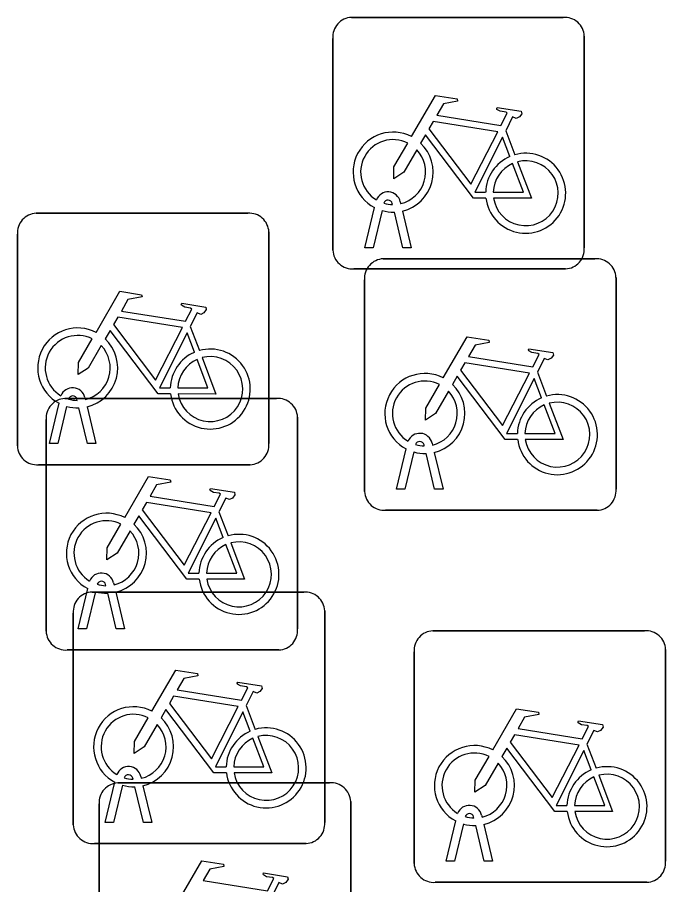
# Model space of a CAD drawing. Extents: x 162157 to 163165, y 378998 to 380775.
# Drawn here: x 162190.261 to 162192.837, y 379860.748 to 379864.194 of the extents above; entities that cross this region are included whole.
import ezdxf

# ---------------------------------------------------------------- set-up
doc = ezdxf.new("R2010")
doc.units = 0
doc.layers.add('IMGEO_Fietsenrek', color=7, linetype='Continuous')

msp = doc.modelspace()

# ---------------------------------------------------------------- linework, layer by layer
at = {"layer": 'IMGEO_Fietsenrek'}
for p, q in [((162191.5889, 379864.1935), (162192.4298, 379864.1935)), ((162192.4298, 379864.1935), (162191.5889, 379864.1935)), ((162191.5145, 379863.2689), (162191.5145, 379864.1098)), ((162191.5145, 379864.1098), (162191.5145, 379863.2689)), ((162192.5135, 379864.1191), (162192.5135, 379863.2782)), ((162192.5135, 379863.2782), (162192.5135, 379864.1191)), ((162192.2012, 379863.7432), (162192.2375, 379863.648)), ((162191.6415, 379863.2783), (162191.6798, 379863.4383)), ((162191.7519, 379863.4499), (162191.7509, 379863.4542)), ((162191.7826, 379863.4614), (162191.7844, 379863.4535)), ((162190.3359, 379863.4155), (162191.1768, 379863.4155)), ((162191.1768, 379863.4155), (162190.3359, 379863.4155)), ((162191.7102, 379863.4261), (162191.6749, 379863.2783)), ((162191.793, 379863.2783), (162191.7591, 379863.42)), ((162191.7914, 379863.4243), (162191.8264, 379863.2783)), ((162190.2615, 379862.4909), (162190.2615, 379863.3318)), ((162190.2615, 379863.3318), (162190.2615, 379862.4909)), ((162191.2605, 379863.3411), (162191.2605, 379862.5002)), ((162191.2605, 379862.5002), (162191.2605, 379863.3411)), ((162191.6749, 379863.2783), (162191.6415, 379863.2783)), ((162191.8264, 379863.2783), (162191.793, 379863.2783)), ((162191.7149, 379863.2345), (162192.5558, 379863.2345)), ((162192.5558, 379863.2345), (162191.7149, 379863.2345)), ((162192.4391, 379863.1945), (162191.5982, 379863.1945)), ((162191.5982, 379863.1945), (162192.4391, 379863.1945)), ((162192.6395, 379863.1601), (162192.6395, 379862.3192)), ((162192.6395, 379862.3192), (162192.6395, 379863.1601)), ((162191.6405, 379862.3099), (162191.6405, 379863.1508)), ((162191.6405, 379863.1508), (162191.6405, 379862.3099)), ((162190.9482, 379862.9652), (162190.9845, 379862.87)), ((162192.3272, 379862.7842), (162192.3635, 379862.689)), ((162190.4499, 379862.6795), (162191.2908, 379862.6795)), ((162191.2908, 379862.6795), (162190.4499, 379862.6795)), ((162190.4989, 379862.6719), (162190.4979, 379862.6762)), ((162190.5296, 379862.6834), (162190.5314, 379862.6755)), ((162190.3885, 379862.5003), (162190.4268, 379862.6603)), ((162190.4572, 379862.6481), (162190.4219, 379862.5003)), ((162190.54, 379862.5003), (162190.5061, 379862.642)), ((162190.5384, 379862.6463), (162190.5734, 379862.5003)), ((162191.3745, 379862.6051), (162191.3745, 379861.7642)), ((162191.3745, 379861.7642), (162191.3745, 379862.6051)), ((162190.3755, 379861.7549), (162190.3755, 379862.5958)), ((162190.3755, 379862.5958), (162190.3755, 379861.7549)), ((162190.4219, 379862.5003), (162190.3885, 379862.5003)), ((162190.5734, 379862.5003), (162190.54, 379862.5003)), ((162191.9086, 379862.5024), (162191.9104, 379862.4945)), ((162191.7675, 379862.3193), (162191.8058, 379862.4793)), ((162191.8362, 379862.4671), (162191.8009, 379862.3193)), ((162191.8779, 379862.4909), (162191.8769, 379862.4952)), ((162191.9174, 379862.4653), (162191.9524, 379862.3193)), ((162191.919, 379862.3193), (162191.8851, 379862.461)), ((162191.1861, 379862.4165), (162190.3452, 379862.4165)), ((162190.3452, 379862.4165), (162191.1861, 379862.4165)), ((162191.8009, 379862.3193), (162191.7675, 379862.3193)), ((162191.9524, 379862.3193), (162191.919, 379862.3193)), ((162191.0622, 379862.2292), (162191.0985, 379862.134)), ((162192.5651, 379862.2355), (162191.7242, 379862.2355)), ((162191.7242, 379862.2355), (162192.5651, 379862.2355)), ((162190.5025, 379861.7643), (162190.5408, 379861.9243)), ((162190.6129, 379861.9359), (162190.6119, 379861.9402)), ((162190.6436, 379861.9474), (162190.6454, 379861.9395)), ((162190.5712, 379861.9121), (162190.5359, 379861.7643)), ((162190.5579, 379861.9105), (162191.3988, 379861.9105)), ((162191.3988, 379861.9105), (162190.5579, 379861.9105)), ((162190.654, 379861.7643), (162190.6201, 379861.906)), ((162190.6524, 379861.9103), (162190.6874, 379861.7643)), ((162190.4835, 379860.9859), (162190.4835, 379861.8268)), ((162190.4835, 379861.8268), (162190.4835, 379860.9859)), ((162191.4825, 379861.8361), (162191.4825, 379860.9952)), ((162191.4825, 379860.9952), (162191.4825, 379861.8361)), ((162190.5359, 379861.7643), (162190.5025, 379861.7643)), ((162190.6874, 379861.7643), (162190.654, 379861.7643)), ((162191.9119, 379861.7565), (162192.7528, 379861.7565)), ((162192.7528, 379861.7565), (162191.9119, 379861.7565)), ((162191.3001, 379861.6805), (162190.4592, 379861.6805)), ((162190.4592, 379861.6805), (162191.3001, 379861.6805)), ((162192.8365, 379861.6821), (162192.8365, 379860.8412)), ((162192.8365, 379860.8412), (162192.8365, 379861.6821)), ((162191.8375, 379860.8319), (162191.8375, 379861.6728)), ((162191.8375, 379861.6728), (162191.8375, 379860.8319)), ((162191.1702, 379861.4602), (162191.2065, 379861.365)), ((162192.5242, 379861.3062), (162192.5605, 379861.211)), ((162190.7209, 379861.1669), (162190.7199, 379861.1712)), ((162190.7516, 379861.1784), (162190.7534, 379861.1705)), ((162190.6105, 379860.9953), (162190.6488, 379861.1553)), ((162190.6792, 379861.1431), (162190.6439, 379860.9953)), ((162190.6609, 379861.1525), (162191.5018, 379861.1525)), ((162191.5018, 379861.1525), (162190.6609, 379861.1525)), ((162190.762, 379860.9953), (162190.7281, 379861.137)), ((162190.7604, 379861.1413), (162190.7954, 379860.9953)), ((162190.5865, 379860.2279), (162190.5865, 379861.0688)), ((162190.5865, 379861.0688), (162190.5865, 379860.2279)), ((162191.5855, 379861.0781), (162191.5855, 379860.2372)), ((162191.5855, 379860.2372), (162191.5855, 379861.0781)), ((162192.1056, 379861.0244), (162192.1074, 379861.0165)), ((162190.6439, 379860.9953), (162190.6105, 379860.9953)), ((162190.7954, 379860.9953), (162190.762, 379860.9953)), ((162191.9645, 379860.8413), (162192.0028, 379861.0013)), ((162192.0332, 379860.9891), (162191.9979, 379860.8413)), ((162192.0749, 379861.0129), (162192.0739, 379861.0172)), ((162192.1144, 379860.9873), (162192.1494, 379860.8413)), ((162192.116, 379860.8413), (162192.0821, 379860.983)), ((162191.4081, 379860.9115), (162190.5672, 379860.9115)), ((162190.5672, 379860.9115), (162191.4081, 379860.9115)), ((162191.9979, 379860.8413), (162191.9645, 379860.8413)), ((162192.1494, 379860.8413), (162192.116, 379860.8413)), ((162192.7621, 379860.7575), (162191.9212, 379860.7575)), ((162191.9212, 379860.7575), (162192.7621, 379860.7575))]:
    msp.add_line(p, q, dxfattribs=at)
for points in [[(162191.8271, 379863.7202), (162191.9218, 379863.8837), (162192.008, 379863.8699), (162192.0097, 379863.8612), (162191.9536, 379863.8503), (162191.9274, 379863.805), (162192.1826, 379863.7642)], [(162192.1826, 379863.7642), (162192.2076, 379863.813), (162192.2025, 379863.817), (162192.1793, 379863.8207), (162192.1666, 379863.8282), (162192.1656, 379863.8313), (162192.1678, 379863.8359), (162192.2626, 379863.8208), (162192.2649, 379863.8105), (162192.2555, 379863.7981), (162192.2431, 379863.7917), (162192.2286, 379863.7979), (162192.2012, 379863.7432)], [(162192.1697, 379863.739), (162191.9129, 379863.78), (162191.8962, 379863.7512), (162192.0632, 379863.5309), (162192.1697, 379863.739)], [(162192.1228, 379863.4755), (162192.0731, 379863.4756), (162191.8824, 379863.7273), (162191.8634, 379863.6945)], [(162192.2177, 379863.641), (162192.1884, 379863.7178), (162192.079, 379863.4997), (162192.1217, 379863.4996)], [(162191.8478, 379863.6677), (162191.7962, 379863.5785), (162191.7563, 379863.5525), (162191.7575, 379863.6), (162191.812, 379863.6942)], [(162192.1517, 379863.4995), (162192.2716, 379863.4993), (162192.2284, 379863.6129)], [(162192.2482, 379863.6198), (162192.3032, 379863.4752), (162192.1531, 379863.4755)], [(162190.5741, 379862.9422), (162190.6688, 379863.1057), (162190.755, 379863.0919), (162190.7567, 379863.0832), (162190.7006, 379863.0723), (162190.6744, 379863.027), (162190.9296, 379862.9862)], [(162190.9296, 379862.9862), (162190.9546, 379863.035), (162190.9495, 379863.039), (162190.9263, 379863.0427), (162190.9136, 379863.0502), (162190.9126, 379863.0533), (162190.9148, 379863.0579), (162191.0096, 379863.0428), (162191.0119, 379863.0325), (162191.0025, 379863.0201), (162190.9901, 379863.0137), (162190.9756, 379863.0199), (162190.9482, 379862.9652)], [(162190.9167, 379862.961), (162190.6599, 379863.002), (162190.6432, 379862.9732), (162190.8102, 379862.7529), (162190.9167, 379862.961)], [(162190.8698, 379862.6975), (162190.8201, 379862.6976), (162190.6294, 379862.9493), (162190.6104, 379862.9165)], [(162190.5948, 379862.8897), (162190.5432, 379862.8005), (162190.5033, 379862.7745), (162190.5045, 379862.822), (162190.559, 379862.9162)], [(162190.9647, 379862.863), (162190.9354, 379862.9398), (162190.826, 379862.7217), (162190.8687, 379862.7216)], [(162191.9531, 379862.7612), (162192.0478, 379862.9247), (162192.134, 379862.9109), (162192.1357, 379862.9022), (162192.0796, 379862.8913), (162192.0534, 379862.846), (162192.3086, 379862.8052)], [(162192.3086, 379862.8052), (162192.3336, 379862.854), (162192.3285, 379862.858), (162192.3053, 379862.8617), (162192.2926, 379862.8692), (162192.2916, 379862.8723), (162192.2938, 379862.8769), (162192.3886, 379862.8618), (162192.3909, 379862.8515), (162192.3815, 379862.8391), (162192.3691, 379862.8327), (162192.3546, 379862.8389), (162192.3272, 379862.7842)], [(162190.8987, 379862.7215), (162191.0186, 379862.7213), (162190.9754, 379862.8349)], [(162190.9952, 379862.8418), (162191.0502, 379862.6972), (162190.9001, 379862.6975)], [(162192.2957, 379862.78), (162192.0389, 379862.821), (162192.0222, 379862.7922), (162192.1892, 379862.5719), (162192.2957, 379862.78)], [(162192.2488, 379862.5165), (162192.1991, 379862.5166), (162192.0084, 379862.7683), (162191.9894, 379862.7355)], [(162192.3437, 379862.682), (162192.3144, 379862.7588), (162192.205, 379862.5407), (162192.2477, 379862.5406)], [(162191.9738, 379862.7087), (162191.9222, 379862.6195), (162191.8823, 379862.5935), (162191.8835, 379862.641), (162191.938, 379862.7352)], [(162192.2777, 379862.5405), (162192.3976, 379862.5403), (162192.3544, 379862.6539)], [(162192.3742, 379862.6608), (162192.4292, 379862.5162), (162192.2791, 379862.5165)], [(162190.6881, 379862.2062), (162190.7828, 379862.3697), (162190.869, 379862.3559), (162190.8707, 379862.3472), (162190.8146, 379862.3363), (162190.7884, 379862.291), (162191.0436, 379862.2502)], [(162191.0436, 379862.2502), (162191.0686, 379862.299), (162191.0635, 379862.303), (162191.0403, 379862.3067), (162191.0276, 379862.3142), (162191.0266, 379862.3173), (162191.0288, 379862.3219), (162191.1236, 379862.3068), (162191.1259, 379862.2965), (162191.1165, 379862.2841), (162191.1041, 379862.2777), (162191.0896, 379862.2839), (162191.0622, 379862.2292)], [(162191.0307, 379862.225), (162190.7739, 379862.266), (162190.7572, 379862.2372), (162190.9242, 379862.0169), (162191.0307, 379862.225)], [(162190.9838, 379861.9615), (162190.9341, 379861.9616), (162190.7434, 379862.2133), (162190.7244, 379862.1805)], [(162191.0787, 379862.127), (162191.0494, 379862.2038), (162190.94, 379861.9857), (162190.9827, 379861.9856)], [(162190.7088, 379862.1537), (162190.6572, 379862.0645), (162190.6173, 379862.0385), (162190.6185, 379862.086), (162190.673, 379862.1802)], [(162191.0127, 379861.9855), (162191.1326, 379861.9853), (162191.0894, 379862.0989)], [(162191.1092, 379862.1058), (162191.1642, 379861.9612), (162191.0141, 379861.9615)], [(162190.7961, 379861.4372), (162190.8908, 379861.6007), (162190.977, 379861.5869), (162190.9787, 379861.5782), (162190.9226, 379861.5673), (162190.8964, 379861.522), (162191.1516, 379861.4812)], [(162191.1516, 379861.4812), (162191.1766, 379861.53), (162191.1715, 379861.534), (162191.1483, 379861.5377), (162191.1356, 379861.5452), (162191.1346, 379861.5483), (162191.1368, 379861.5529), (162191.2316, 379861.5378), (162191.2339, 379861.5275), (162191.2245, 379861.5151), (162191.2121, 379861.5087), (162191.1976, 379861.5149), (162191.1702, 379861.4602)], [(162191.1387, 379861.456), (162190.8819, 379861.497), (162190.8652, 379861.4682), (162191.0322, 379861.2479), (162191.1387, 379861.456)], [(162191.0918, 379861.1925), (162191.0421, 379861.1926), (162190.8514, 379861.4443), (162190.8324, 379861.4115)], [(162191.1867, 379861.358), (162191.1574, 379861.4348), (162191.048, 379861.2167), (162191.0907, 379861.2166)], [(162192.1501, 379861.2832), (162192.2448, 379861.4467), (162192.331, 379861.4329), (162192.3327, 379861.4242), (162192.2766, 379861.4133), (162192.2504, 379861.368), (162192.5056, 379861.3272)], [(162190.8168, 379861.3847), (162190.7652, 379861.2955), (162190.7253, 379861.2695), (162190.7265, 379861.317), (162190.781, 379861.4112)], [(162192.5056, 379861.3272), (162192.5306, 379861.376), (162192.5255, 379861.38), (162192.5023, 379861.3837), (162192.4896, 379861.3912), (162192.4886, 379861.3943), (162192.4908, 379861.3989), (162192.5856, 379861.3838), (162192.5879, 379861.3735), (162192.5785, 379861.3611), (162192.5661, 379861.3547), (162192.5516, 379861.3609), (162192.5242, 379861.3062)], [(162191.1207, 379861.2165), (162191.2406, 379861.2163), (162191.1974, 379861.3299)], [(162191.2172, 379861.3368), (162191.2722, 379861.1922), (162191.1221, 379861.1925)], [(162192.4927, 379861.302), (162192.2359, 379861.343), (162192.2192, 379861.3142), (162192.3862, 379861.0939), (162192.4927, 379861.302)], [(162192.4458, 379861.0385), (162192.3961, 379861.0386), (162192.2054, 379861.2903), (162192.1864, 379861.2575)], [(162192.5407, 379861.204), (162192.5114, 379861.2808), (162192.402, 379861.0627), (162192.4447, 379861.0626)], [(162192.1708, 379861.2307), (162192.1192, 379861.1415), (162192.0793, 379861.1155), (162192.0805, 379861.163), (162192.135, 379861.2572)], [(162192.4747, 379861.0625), (162192.5946, 379861.0623), (162192.5514, 379861.1759)], [(162192.5712, 379861.1828), (162192.6262, 379861.0382), (162192.4761, 379861.0385)], [(162190.8991, 379860.6792), (162190.9938, 379860.8427), (162191.08, 379860.8289), (162191.0817, 379860.8202), (162191.0256, 379860.8093), (162190.9994, 379860.764), (162191.2546, 379860.7232)], [(162191.2546, 379860.7232), (162191.2796, 379860.772), (162191.2745, 379860.776), (162191.2513, 379860.7797), (162191.2386, 379860.7872), (162191.2376, 379860.7903), (162191.2398, 379860.7949), (162191.3346, 379860.7798), (162191.3369, 379860.7695), (162191.3275, 379860.7571), (162191.3151, 379860.7507), (162191.3006, 379860.7569), (162191.2732, 379860.7022)]]:
    msp.add_lwpolyline(points, dxfattribs=at)
for centre, radius, start, end in [((162191.5922, 379864.1156), 0.0779, 92.4484, 184.2845), ((162191.5922, 379864.1156), 0.0779, 92.4484, 184.2845), ((162192.4356, 379864.1158), 0.0779, 2.4484, 94.2845), ((162192.4356, 379864.1158), 0.0779, 2.4484, 94.2845), ((162191.7541, 379863.5789), 0.159, 62.6766, 242.1369), ((162191.7541, 379863.5789), 0.129, 63.3192, 238.903), ((162191.7541, 379863.5789), 0.159, 283.5766, 46.6042), ((162191.7541, 379863.5789), 0.129, 283.6043, 43.4302), ((162192.2807, 379863.4949), 0.159, 113.3408, 178.3217), ((162192.2807, 379863.4949), 0.159, 187.0065, 105.7708), ((162192.2807, 379863.4949), 0.129, 113.923, 177.9556), ((162192.2807, 379863.4949), 0.129, 188.6715, 104.5883), ((162191.7339, 379863.4503), 0.0499, 12.8025, 158.6934), ((162191.7339, 379863.4503), 0.0174, 12.8025, 163.4502), ((162191.7541, 379863.5789), 0.129, 253.415, 269.0204), ((162190.3392, 379863.3376), 0.0779, 92.4484, 184.2845), ((162190.3392, 379863.3376), 0.0779, 92.4484, 184.2845), ((162191.1826, 379863.3378), 0.0779, 2.4484, 94.2845), ((162191.1826, 379863.3378), 0.0779, 2.4484, 94.2845), ((162191.7541, 379863.5789), 0.159, 253.9967, 271.7867), ((162191.5924, 379863.2722), 0.0779, 182.4484, 274.2845), ((162191.5924, 379863.2722), 0.0779, 182.4484, 274.2845), ((162192.4358, 379863.2724), 0.0779, 272.4484, 4.2845), ((162192.4358, 379863.2724), 0.0779, 272.4484, 4.2845), ((162191.7182, 379863.1566), 0.0779, 92.4484, 184.2845), ((162191.7182, 379863.1566), 0.0779, 92.4484, 184.2845), ((162192.5616, 379863.1568), 0.0779, 2.4484, 94.2845), ((162192.5616, 379863.1568), 0.0779, 2.4484, 94.2845), ((162190.5011, 379862.8009), 0.159, 62.6766, 242.1369), ((162190.5011, 379862.8009), 0.129, 63.3192, 238.903), ((162190.5011, 379862.8009), 0.159, 283.5766, 46.6042), ((162190.5011, 379862.8009), 0.129, 283.6043, 43.4302), ((162191.0277, 379862.7169), 0.159, 113.3408, 178.3217), ((162191.0277, 379862.7169), 0.159, 187.0065, 105.7708), ((162191.0277, 379862.7169), 0.129, 188.6715, 104.5883), ((162191.0277, 379862.7169), 0.129, 113.923, 177.9556), ((162191.8801, 379862.6199), 0.159, 62.6766, 242.1369), ((162191.8801, 379862.6199), 0.129, 63.3192, 238.903), ((162190.4809, 379862.6723), 0.0499, 12.8025, 158.6934), ((162191.8801, 379862.6199), 0.129, 283.6043, 43.4302), ((162191.8801, 379862.6199), 0.159, 283.5766, 46.6042), ((162190.4532, 379862.6016), 0.0779, 92.4484, 184.2845), ((162190.4532, 379862.6016), 0.0779, 92.4484, 184.2845), ((162190.4809, 379862.6723), 0.0174, 12.8025, 163.4502), ((162190.5011, 379862.8009), 0.129, 253.415, 269.0204), ((162191.2966, 379862.6018), 0.0779, 2.4484, 94.2845), ((162191.2966, 379862.6018), 0.0779, 2.4484, 94.2845), ((162192.4067, 379862.5359), 0.159, 113.3408, 178.3217), ((162192.4067, 379862.5359), 0.159, 187.0065, 105.7708), ((162190.5011, 379862.8009), 0.159, 253.9967, 271.7867), ((162192.4067, 379862.5359), 0.129, 113.923, 177.9556), ((162192.4067, 379862.5359), 0.129, 188.6715, 104.5883), ((162191.8599, 379862.4913), 0.0499, 12.8025, 158.6934), ((162191.1828, 379862.4944), 0.0779, 272.4484, 4.2845), ((162191.1828, 379862.4944), 0.0779, 272.4484, 4.2845), ((162191.8599, 379862.4913), 0.0174, 12.8025, 163.4502), ((162190.3394, 379862.4942), 0.0779, 182.4484, 274.2845), ((162190.3394, 379862.4942), 0.0779, 182.4484, 274.2845), ((162191.8801, 379862.6199), 0.159, 253.9967, 271.7867), ((162191.8801, 379862.6199), 0.129, 253.415, 269.0204), ((162191.7184, 379862.3132), 0.0779, 182.4484, 274.2845), ((162191.7184, 379862.3132), 0.0779, 182.4484, 274.2845), ((162192.5618, 379862.3134), 0.0779, 272.4484, 4.2845), ((162192.5618, 379862.3134), 0.0779, 272.4484, 4.2845), ((162190.6151, 379862.0649), 0.159, 62.6766, 242.1369), ((162190.6151, 379862.0649), 0.129, 63.3192, 238.903), ((162190.6151, 379862.0649), 0.159, 283.5766, 46.6042), ((162190.6151, 379862.0649), 0.129, 283.6043, 43.4302), ((162191.1417, 379861.9809), 0.159, 113.3408, 178.3217), ((162191.1417, 379861.9809), 0.159, 187.0065, 105.7708), ((162191.1417, 379861.9809), 0.129, 113.923, 177.9556), ((162191.1417, 379861.9809), 0.129, 188.6715, 104.5883), ((162190.5949, 379861.9363), 0.0499, 12.8025, 158.6934), ((162190.5949, 379861.9363), 0.0174, 12.8025, 163.4502), ((162190.6151, 379862.0649), 0.129, 253.415, 269.0204), ((162190.5612, 379861.8326), 0.0779, 92.4484, 184.2845), ((162190.5612, 379861.8326), 0.0779, 92.4484, 184.2845), ((162190.6151, 379862.0649), 0.159, 253.9967, 271.7867), ((162191.4046, 379861.8328), 0.0779, 2.4484, 94.2845), ((162191.4046, 379861.8328), 0.0779, 2.4484, 94.2845), ((162190.4534, 379861.7582), 0.0779, 182.4484, 274.2845), ((162190.4534, 379861.7582), 0.0779, 182.4484, 274.2845), ((162191.2968, 379861.7584), 0.0779, 272.4484, 4.2845), ((162191.2968, 379861.7584), 0.0779, 272.4484, 4.2845), ((162191.9152, 379861.6786), 0.0779, 92.4484, 184.2845), ((162191.9152, 379861.6786), 0.0779, 92.4484, 184.2845), ((162192.7586, 379861.6788), 0.0779, 2.4484, 94.2845), ((162192.7586, 379861.6788), 0.0779, 2.4484, 94.2845), ((162190.7231, 379861.2959), 0.159, 62.6766, 242.1369), ((162190.7231, 379861.2959), 0.129, 63.3192, 238.903), ((162190.7231, 379861.2959), 0.159, 283.5766, 46.6042), ((162190.7231, 379861.2959), 0.129, 283.6043, 43.4302), ((162191.2497, 379861.2119), 0.159, 187.0065, 105.7708), ((162191.2497, 379861.2119), 0.159, 113.3408, 178.3217), ((162191.2497, 379861.2119), 0.129, 113.923, 177.9556), ((162191.2497, 379861.2119), 0.129, 188.6715, 104.5883), ((162192.0771, 379861.1419), 0.159, 62.6766, 242.1369), ((162192.0771, 379861.1419), 0.129, 63.3192, 238.903), ((162192.0771, 379861.1419), 0.129, 283.6043, 43.4302), ((162192.0771, 379861.1419), 0.159, 283.5766, 46.6042), ((162190.7029, 379861.1673), 0.0499, 12.8025, 158.6934), ((162192.6037, 379861.0579), 0.159, 113.3408, 178.3217), ((162192.6037, 379861.0579), 0.159, 187.0065, 105.7708), ((162190.7029, 379861.1673), 0.0174, 12.8025, 163.4502), ((162190.7231, 379861.2959), 0.129, 253.415, 269.0204), ((162192.6037, 379861.0579), 0.129, 113.923, 177.9556), ((162192.6037, 379861.0579), 0.129, 188.6715, 104.5883), ((162190.6642, 379861.0746), 0.0779, 92.4484, 184.2845), ((162190.6642, 379861.0746), 0.0779, 92.4484, 184.2845), ((162190.7231, 379861.2959), 0.159, 253.9967, 271.7867), ((162191.5076, 379861.0748), 0.0779, 2.4484, 94.2845), ((162191.5076, 379861.0748), 0.0779, 2.4484, 94.2845), ((162192.0569, 379861.0133), 0.0499, 12.8025, 158.6934), ((162192.0569, 379861.0133), 0.0174, 12.8025, 163.4502), ((162192.0771, 379861.1419), 0.129, 253.415, 269.0204), ((162190.5614, 379860.9892), 0.0779, 182.4484, 274.2845), ((162190.5614, 379860.9892), 0.0779, 182.4484, 274.2845), ((162191.4048, 379860.9894), 0.0779, 272.4484, 4.2845), ((162191.4048, 379860.9894), 0.0779, 272.4484, 4.2845), ((162192.0771, 379861.1419), 0.159, 253.9967, 271.7867), ((162191.9154, 379860.8352), 0.0779, 182.4484, 274.2845), ((162191.9154, 379860.8352), 0.0779, 182.4484, 274.2845), ((162192.7588, 379860.8354), 0.0779, 272.4484, 4.2845), ((162192.7588, 379860.8354), 0.0779, 272.4484, 4.2845)]:
    msp.add_arc(centre, radius, start, end, dxfattribs=at)

doc.saveas('drawing.dxf')
